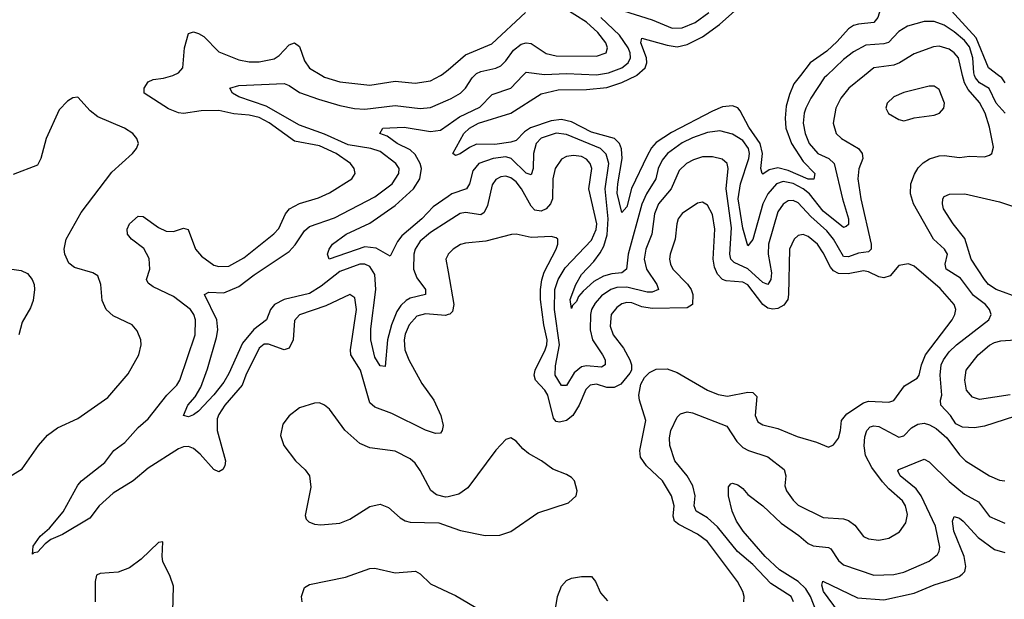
# Model space of a CAD drawing. Header units: inches. Extents: x 1843162 to 1959474, y 907081 to 1016326.
# Tile 512 of 656: x 1898300 to 1902209, y 1007919 to 1010221. Entities that reach past the tile are written whole.
import ezdxf

# ---------------------------------------------------------------- set-up
doc = ezdxf.new("R2010")
doc.units = ezdxf.units.IN
doc.header["$MEASUREMENT"] = 0
for name, color, linetype in [('B8090', 7, 'Continuous'), ('B8091', 7, 'Continuous'), ('B9000', 7, 'Continuous'), ('B9001', 7, 'Continuous')]:
    doc.layers.add(name, color=color, linetype=linetype)

msp = doc.modelspace()

# ---------------------------------------------------------------- linework, layer by layer
at = {"layer": 'B8090', "color": 5}
for points, elevation in [([(1900000, 1009050), (1899990, 1009047.2), (1899910, 1009053.5), (1899875.8, 1009044.2), (1899845.2, 1009010), (1899830, 1008972), (1899826.3, 1008950), (1899828.9, 1008910), (1899844.4, 1008870), (1899896.2, 1008776.2), (1899943.7, 1008710), (1899971.6, 1008650), (1899980.2, 1008610), (1899977.3, 1008590), (1899970, 1008579.7), (1899950, 1008577.7), (1899910, 1008590.5), (1899777.5, 1008657.5), (1899710, 1008682.8), (1899690, 1008700.3), (1899652.6, 1008830), (1899614.7, 1008890), (1899612.8, 1008910), (1899636.4, 1009070), (1899630, 1009116.9), (1899609.7, 1009129.7), (1899514.5, 1009085.5), (1899410, 1009049.8), (1899390, 1009027), (1899385, 1008950), (1899370, 1008917), (1899350, 1008909.9), (1899287.3, 1008932.7), (1899270, 1008932.4), (1899250, 1008917.1), (1899197.2, 1008810), (1899183.2, 1008770), (1899113.8, 1008690), (1899090, 1008654), (1899083.6, 1008636.4), (1899083.8, 1008590), (1899116.3, 1008470), (1899114.4, 1008450), (1899105.4, 1008434.6), (1899090, 1008425.1), (1899070, 1008434.4), (1899016.2, 1008496.2), (1898990, 1008518), (1898970, 1008526.3), (1898950, 1008525.4), (1898930, 1008517.1), (1898810, 1008440.3), (1898750.3, 1008389.7), (1898670, 1008340.8), (1898615.1, 1008290), (1898578.5, 1008241.5), (1898470, 1008176.9), (1898423.4, 1008156.6), (1898400.3, 1008139.7), (1898370, 1008106.3), (1898355.5, 1008104.5), (1898350, 1008099), (1898352.8, 1008130), (1898381.2, 1008170), (1898417.7, 1008202.3), (1898472.6, 1008267.4), (1898530, 1008373), (1898545.5, 1008390), (1898637.4, 1008462.6), (1898672.9, 1008510), (1898717.4, 1008542.6), (1898770, 1008601.4), (1898810, 1008635.6), (1898883.9, 1008730), (1898923.9, 1008770), (1898935.2, 1008790), (1898996.3, 1008970), (1898998, 1009030), (1898991.3, 1009050), (1898977.8, 1009070), (1898910, 1009121.7), (1898830, 1009160.2), (1898810, 1009175.1), (1898803.4, 1009190), (1898815.8, 1009230), (1898813.3, 1009273.3), (1898792.9, 1009312.9), (1898743.5, 1009350), (1898727.6, 1009370), (1898725.7, 1009390), (1898735.8, 1009410), (1898770, 1009441.3), (1898790, 1009440.2), (1898850, 1009396.1), (1898881.6, 1009381.6), (1898910, 1009380.1), (1898950, 1009393.5), (1898968, 1009388), (1898997.4, 1009310), (1899021.6, 1009281.6), (1899070, 1009247.1), (1899090, 1009240.6), (1899130, 1009242.4), (1899190, 1009276.1), (1899308.7, 1009371.3), (1899327.8, 1009392.2), (1899354.3, 1009450), (1899370.6, 1009470), (1899410, 1009491.6), (1899485.9, 1009514.1), (1899530, 1009534.1), (1899618, 1009590), (1899630.8, 1009610), (1899627.7, 1009630), (1899612.7, 1009650), (1899556.5, 1009690), (1899490, 1009720.4), (1899390, 1009738.5), (1899290, 1009811.5), (1899250, 1009833.5), (1899210, 1009842.1), (1899150, 1009847.2), (1899090, 1009861), (1899020.2, 1009859.8), (1898950, 1009849.4), (1898930, 1009851.6), (1898890, 1009867.8), (1898793.5, 1009930), (1898793.8, 1009950), (1898810, 1009974.9), (1898830, 1009983.5), (1898870, 1009989), (1898907.9, 1010000)], 480), ([(1899498.9, 1010000), (1899510, 1009993.5), (1899570, 1009975.2), (1899690, 1009961.4), (1899790, 1009976.9), (1899870, 1009969), (1899930, 1009978.4), (1899970.5, 1010000)], 480), ([(1900000, 1009421.2), (1899930, 1009376.7), (1899890, 1009342.2), (1899870.1, 1009310), (1899864.2, 1009290), (1899862.4, 1009230), (1899876.5, 1009196.5), (1899911, 1009150), (1899910.2, 1009130), (1899850, 1009115.3), (1899833.6, 1009106.4), (1899813.3, 1009086.7), (1899797.3, 1009062.7), (1899775.9, 1009010), (1899759.5, 1008950), (1899750, 1008843.7), (1899730, 1008846.6), (1899710, 1008880.5), (1899693, 1008950), (1899693.6, 1008993.6), (1899713, 1009150), (1899709.6, 1009209.6), (1899690, 1009241.2), (1899670, 1009250.3), (1899649.9, 1009249.9), (1899570, 1009220.8), (1899496.7, 1009163.3), (1899450, 1009134.1), (1899350, 1009110.5), (1899310.7, 1009090), (1899294.7, 1009070), (1899279, 1009030), (1899229.1, 1008990.9), (1899183.7, 1008936.3), (1899130, 1008816), (1899110, 1008782.4), (1899070, 1008732.1), (1899010, 1008666.9), (1898990, 1008651.8), (1898970, 1008643.5), (1898950, 1008649), (1898967.4, 1008690), (1898996.6, 1008723.4), (1899018.3, 1008761.7), (1899045.7, 1008834.3), (1899081.4, 1008958.6), (1899086.2, 1008990), (1899081.7, 1009030), (1899033.3, 1009130), (1899050, 1009139.7), (1899110, 1009136.1), (1899170, 1009161.4), (1899230, 1009208.6), (1899370, 1009300.6), (1899393.2, 1009326.8), (1899430, 1009382.4), (1899450, 1009400.1), (1899550, 1009434.2), (1899710, 1009517.5), (1899777.7, 1009570), (1899805, 1009610), (1899805.6, 1009630), (1899792.4, 1009650), (1899730, 1009698.5), (1899693.3, 1009710), (1899604, 1009724), (1899510, 1009766.1), (1899410, 1009802.6), (1899278, 1009878), (1899170, 1009914.6), (1899144, 1009930), (1899134, 1009950), (1899170, 1009960.5), (1899350, 1009968.1), (1899370, 1009960.5), (1899410, 1009932.5), (1899485.2, 1009905.2), (1899570, 1009881), (1899629.3, 1009869.3), (1899670, 1009865.9), (1899790, 1009881.1), (1899890, 1009868.8), (1899930, 1009873.1), (1900000, 1009902.8)], 460), ([(1898243.5, 1008396.5), (1898310, 1008437.6), (1898374, 1008530), (1898410, 1008571.7), (1898450, 1008600.9), (1898530, 1008637.7), (1898650, 1008720.8), (1898730, 1008815), (1898772.7, 1008890), (1898782.4, 1008930), (1898780.2, 1008950), (1898765.8, 1008985.8), (1898745.6, 1009010), (1898670, 1009044.7), (1898642.3, 1009070), (1898626.8, 1009106.8), (1898621.8, 1009170), (1898610, 1009203.8), (1898590, 1009216.2), (1898516.8, 1009236.8), (1898494.9, 1009254.9), (1898479.2, 1009290), (1898476.7, 1009310), (1898484.6, 1009350), (1898543.9, 1009456.1), (1898664.8, 1009615.2), (1898747.4, 1009690), (1898763.5, 1009710), (1898770.8, 1009730), (1898764.5, 1009750), (1898748.5, 1009770), (1898715.4, 1009790), (1898610, 1009835), (1898579.9, 1009859.9), (1898530, 1009914), (1898510, 1009911.5), (1898490, 1009898.4), (1898456.3, 1009863.7), (1898404, 1009750), (1898383.7, 1009670), (1898370, 1009643.7), (1898274.1, 1009605.9)], 520), ([(1900000, 1009519.3), (1899941.6, 1009478.4), (1899895.9, 1009430), (1899816.8, 1009363.2), (1899799.3, 1009340.7), (1899770, 1009282.4), (1899714.6, 1009314.6), (1899670, 1009318.7), (1899528.7, 1009270), (1899521.3, 1009290), (1899527.8, 1009310), (1899541.1, 1009330), (1899596, 1009370), (1899690, 1009413), (1899790, 1009484), (1899863.4, 1009550), (1899888.3, 1009590), (1899894.7, 1009630), (1899889.9, 1009650), (1899870, 1009685.7), (1899850, 1009703.9), (1899797.9, 1009730), (1899758.9, 1009758.9), (1899729.6, 1009770), (1899741.6, 1009790), (1899825.5, 1009794.5), (1899930, 1009777.6), (1899970, 1009782.8), (1900000, 1009803.7)], 440), ([(1900000, 1009288.3), (1899991.3, 1009270), (1900000, 1009220.3)], 480), ([(1898230, 1009235.5), (1898305.3, 1009225.3), (1898330, 1009212.8), (1898349.1, 1009190), (1898356.5, 1009170), (1898358.8, 1009150), (1898353.7, 1009106.3), (1898342.6, 1009077.4), (1898310, 1009020.5), (1898295.8, 1008970)], 520), ([(1900000, 1008326.9), (1899990, 1008324.5), (1899954.5, 1008334.5), (1899931.9, 1008351.9), (1899890, 1008431.4), (1899870, 1008459.9), (1899850, 1008477.9), (1899790, 1008507.9), (1899690, 1008521), (1899650, 1008538.5), (1899590.5, 1008590.5), (1899530, 1008674), (1899510, 1008691.1), (1899490, 1008699.7), (1899470, 1008698.8), (1899410, 1008679.3), (1899370, 1008648.6), (1899344.7, 1008615.3), (1899335, 1008570), (1899348.4, 1008530), (1899394.5, 1008470), (1899433, 1008433), (1899450.1, 1008410), (1899455.2, 1008364.8), (1899432.4, 1008252.4), (1899437.3, 1008237.3), (1899447.1, 1008227.1), (1899470, 1008218.3), (1899495.2, 1008215.2), (1899570, 1008222.1), (1899610, 1008237.4), (1899690, 1008287.9), (1899730, 1008297.4), (1899763.9, 1008283.9), (1899810, 1008243.5), (1899830, 1008231.2), (1899850, 1008225.5), (1899963.2, 1008223.2), (1900000, 1008210.4)], 520), ([(1898908.1, 1007870), (1898910, 1007972), (1898897.2, 1008010), (1898868, 1008070), (1898864.7, 1008090), (1898867.3, 1008147.3), (1898850, 1008145.2), (1898781.8, 1008078.2), (1898735.5, 1008044.5), (1898690, 1008027.5), (1898618.5, 1008021.4), (1898604.9, 1008015.1), (1898599.7, 1007990), (1898598.7, 1007910)], 520), ([(1899420.9, 1007910), (1899417.7, 1007930), (1899430, 1007966.7), (1899450, 1007978.2), (1899593.1, 1008006.9), (1899690, 1008041.4), (1899710, 1008042.7), (1899790, 1008025.2), (1899871, 1008031), (1899890, 1008020.6), (1899930, 1007980.7), (1900000, 1007947.9)], 480)]:
    msp.add_lwpolyline(points, dxfattribs=dict(at, elevation=elevation))
at = {"layer": 'B8091', "color": 5, "elevation": 480}
for points in [[(1898907.9, 1010000), (1898910, 1010000.6), (1898929.9, 1010010.1), (1898947.3, 1010030), (1898954.4, 1010110), (1898970, 1010167.2), (1898990, 1010172.9), (1899010, 1010167.2), (1899030, 1010154), (1899090, 1010094.4), (1899170, 1010062.4), (1899210, 1010053.8), (1899250, 1010054.5), (1899310, 1010065.5), (1899330, 1010079.5), (1899370, 1010121.3), (1899390, 1010129.2), (1899410, 1010114.3), (1899430, 1010057.4), (1899450, 1010028.6), (1899498.9, 1010000)], [(1899970.5, 1010000), (1899976.7, 1010003.3), (1900000, 1010022.9)]]:
    msp.add_lwpolyline(points, dxfattribs=at)
at = {"layer": 'B9000', "color": 5}
for points, elevation in [([(1901504.4, 1010000), (1901494, 1009990), (1901440.3, 1009910), (1901421, 1009870), (1901414.2, 1009850), (1901410.1, 1009810), (1901417.6, 1009770), (1901433.3, 1009730), (1901467.9, 1009690), (1901511.3, 1009670), (1901533.3, 1009650), (1901565.8, 1009510), (1901590.4, 1009430), (1901590, 1009408), (1901580.2, 1009399.8), (1901570, 1009396.5), (1901490, 1009460.6), (1901435, 1009530), (1901410, 1009549.2), (1901370, 1009570.6), (1901330, 1009578.6), (1901304.7, 1009570), (1901269.8, 1009530), (1901249.5, 1009490), (1901210, 1009348.3), (1901190, 1009322.6), (1901170, 1009393), (1901151.8, 1009510), (1901161.1, 1009570), (1901194.3, 1009670), (1901197.1, 1009690), (1901193.6, 1009710), (1901170, 1009741.2), (1901130, 1009767.3), (1901079.4, 1009779.4), (1901030, 1009773.1), (1900970, 1009751.9), (1900930, 1009731.9), (1900871.8, 1009690), (1900850, 1009663.7), (1900834.9, 1009630), (1900825.1, 1009590), (1900788, 1009530), (1900770, 1009489), (1900715.6, 1009290), (1900708.7, 1009230), (1900690, 1009216.6), (1900650, 1009211.7), (1900617.7, 1009202.3), (1900578.8, 1009181.2), (1900536.4, 1009143.6), (1900518.6, 1009121.4), (1900510, 1009102), (1900494, 1009086), (1900490, 1009074.5), (1900485.2, 1009110), (1900506.8, 1009170), (1900529.9, 1009210), (1900579, 1009261), (1900604.7, 1009295.3), (1900618.1, 1009321.9), (1900632.4, 1009367.6), (1900635.6, 1009430), (1900623.5, 1009550), (1900637.9, 1009650), (1900627.4, 1009687.4), (1900605.9, 1009710), (1900470, 1009764.9), (1900430, 1009770.3), (1900370, 1009750.3), (1900349.6, 1009730), (1900339.5, 1009690), (1900338.7, 1009630), (1900330, 1009605.5), (1900310, 1009612.5), (1900250.2, 1009670.2), (1900230, 1009677), (1900179.1, 1009670), (1900122.5, 1009650), (1900099, 1009621.1), (1900085.8, 1009570), (1900073.2, 1009550), (1900015.3, 1009530), (1900000, 1009519.3)], 440), ([(1900000, 1009803.7), (1900045, 1009835.1), (1900126, 1009874), (1900175.8, 1009924.2), (1900250, 1009950.1), (1900297.5, 1010000)], 440), ([(1901652.9, 1010000), (1901590.9, 1009950), (1901559.1, 1009910), (1901539.8, 1009870), (1901529.5, 1009810), (1901541, 1009770), (1901562.2, 1009750), (1901629.4, 1009710), (1901644.1, 1009690), (1901646.9, 1009670), (1901630.6, 1009629.4), (1901627.2, 1009590), (1901638.9, 1009510), (1901679.3, 1009330), (1901679.6, 1009310), (1901670, 1009299.9), (1901630, 1009294.5), (1901590, 1009279.4), (1901570, 1009280.4), (1901530.3, 1009350.3), (1901503.4, 1009383.4), (1901440, 1009440), (1901390, 1009494.2), (1901370, 1009503.4), (1901350, 1009501.4), (1901330, 1009489), (1901310, 1009458), (1901271.9, 1009330), (1901271.5, 1009290), (1901284.1, 1009215.9), (1901282.1, 1009190), (1901270, 1009169.2), (1901250, 1009177), (1901190, 1009232), (1901136.5, 1009256.5), (1901122.9, 1009270), (1901118.4, 1009290), (1901125.4, 1009394.6), (1901103.7, 1009550), (1901112.2, 1009630), (1901108.2, 1009650), (1901087.9, 1009667.9), (1901050, 1009676.4), (1901010, 1009676.7), (1900974.7, 1009665.3), (1900947.2, 1009650), (1900917.3, 1009622.7), (1900886.3, 1009550), (1900836.3, 1009490), (1900819.4, 1009450), (1900808.6, 1009370), (1900785.5, 1009310), (1900779.1, 1009270), (1900788.5, 1009230), (1900829.5, 1009170), (1900835, 1009150), (1900810, 1009139.2), (1900790, 1009138.6), (1900710, 1009158.7), (1900670, 1009158.3), (1900646.3, 1009150), (1900610, 1009124.7), (1900584.4, 1009095.6), (1900570.1, 1009070), (1900565.1, 1009050), (1900564.5, 1008990), (1900573.1, 1008950), (1900613.8, 1008890), (1900623.4, 1008870), (1900623.8, 1008850), (1900610, 1008841.8), (1900550, 1008846.4), (1900530, 1008843), (1900500.5, 1008819.5), (1900470, 1008768.7), (1900450, 1008769), (1900425.6, 1008810), (1900426.9, 1008846.9), (1900442.9, 1008930), (1900422.5, 1009070), (1900424.3, 1009150), (1900437.7, 1009190), (1900464.6, 1009235.4), (1900570, 1009345.2), (1900588.3, 1009388.3), (1900591, 1009410), (1900559.2, 1009550), (1900570.7, 1009630), (1900565, 1009650), (1900550, 1009667.9), (1900530, 1009677.7), (1900497.9, 1009682.1), (1900470, 1009677.9), (1900450, 1009667.2), (1900425, 1009630), (1900415.7, 1009590), (1900414.8, 1009510), (1900406.6, 1009490), (1900389.3, 1009470.7), (1900370, 1009461.4), (1900345.1, 1009465.1), (1900330, 1009480.6), (1900292.1, 1009550), (1900270, 1009577.6), (1900250, 1009593.4), (1900230, 1009600.2), (1900210, 1009597.9), (1900190, 1009586.6), (1900174.7, 1009565.3), (1900156.7, 1009483.3), (1900144, 1009456), (1900130, 1009446.7), (1900070, 1009456.2), (1900048.2, 1009451.8), (1900000, 1009421.2)], 460), ([(1900000, 1009902.8), (1900012.1, 1009907.9), (1900049.1, 1009930), (1900069.9, 1009950.1), (1900095.3, 1009990), (1900105.6, 1010000)], 460), ([(1901399.3, 1010000), (1901373.4, 1009966.6), (1901355.1, 1009924.9), (1901342.7, 1009877.3), (1901338.1, 1009830), (1901341.3, 1009790), (1901363.1, 1009730), (1901410, 1009658.2), (1901455.7, 1009610), (1901452.6, 1009587.4), (1901430, 1009588.3), (1901350, 1009622.8), (1901310, 1009633.6), (1901275.1, 1009624.9), (1901250, 1009608.4), (1901246.9, 1009610), (1901241.6, 1009630), (1901248.5, 1009690), (1901239.6, 1009730), (1901194, 1009794), (1901159.4, 1009859.4), (1901150, 1009870.8), (1901130, 1009879.1), (1901090, 1009875.2), (1901050, 1009858.6), (1900886.9, 1009773.1), (1900826.7, 1009733.3), (1900807.9, 1009712.1), (1900790, 1009680.8), (1900729.1, 1009550.9), (1900710, 1009478), (1900690, 1009456.3), (1900672, 1009532), (1900674.3, 1009570), (1900692, 1009670), (1900688.1, 1009708.1), (1900680.6, 1009730), (1900660.7, 1009750), (1900570, 1009774.4), (1900490, 1009815.5), (1900450, 1009825.3), (1900410, 1009820.3), (1900327.8, 1009792.2), (1900303.7, 1009776.3), (1900270, 1009742), (1900250, 1009734.7), (1900186, 1009726), (1900113.4, 1009726.6), (1900085.6, 1009714.4), (1900048.4, 1009688.4), (1900030, 1009681.7), (1900018.7, 1009690), (1900062.4, 1009770), (1900084.7, 1009790), (1900121.2, 1009810), (1900250, 1009849.5), (1900370, 1009927.5), (1900436.9, 1009943.1), (1900550, 1009944.1), (1900630, 1009952.6), (1900690, 1009972), (1900748.2, 1010000)], 420), ([(1902290, 1008658.5), (1902130, 1008606.8), (1902090, 1008600.8), (1902042.7, 1008602.7), (1902016, 1008616), (1901994.3, 1008650), (1901956.8, 1008690), (1901955.2, 1008710), (1901960.6, 1008730), (1901953.5, 1008810), (1901958, 1008850), (1901966.6, 1008870), (1901990, 1008902.5), (1902019.3, 1008930), (1902147, 1009030), (1902156.5, 1009050), (1902149.9, 1009070), (1902133.2, 1009090), (1902085.9, 1009125.9), (1902034.8, 1009194.8), (1901977.4, 1009230), (1901973.9, 1009250), (1901983.4, 1009290), (1901971.1, 1009310), (1901927, 1009350), (1901848.4, 1009490), (1901835.9, 1009530), (1901837.3, 1009570), (1901851.5, 1009608.5), (1901867.1, 1009632.9), (1901886.9, 1009653.1), (1901911.7, 1009668.3), (1901950, 1009680.1), (1901970, 1009681.6), (1902030, 1009674.5), (1902070, 1009679), (1902130, 1009677.1), (1902150, 1009682.8), (1902158.5, 1009690), (1902165.2, 1009714.8), (1902150, 1009794.7), (1902132.8, 1009850), (1902110, 1009892.7), (1902064.6, 1009944.6), (1902050.2, 1009970), (1902043, 1010000)], 460), ([(1902211.7, 1009850), (1902175.9, 1009890), (1902148, 1009948), (1902110, 1009971.1), (1902093.7, 1009990), (1902090.5, 1010000)], 440), ([(1902211.9, 1009970), (1902199.3, 1009990), (1902186, 1010000)], 420), ([(1902270, 1009115), (1902176.8, 1009150), (1902145.7, 1009170), (1902130, 1009189), (1902076.7, 1009270), (1902052.1, 1009352.1), (1902005.6, 1009410), (1901967.7, 1009470), (1901962.5, 1009490), (1901963.9, 1009510), (1901970, 1009518.7), (1901990.9, 1009529.1), (1902051.3, 1009530), (1902190, 1009498.6), (1902290, 1009465.5)], 440), ([(1901174.5, 1007910), (1901175.8, 1007930), (1901170.7, 1007950), (1901149, 1007990), (1901030, 1008148.6), (1900990, 1008178.5), (1900916.2, 1008216.2), (1900899.1, 1008230), (1900894.2, 1008250), (1900898.3, 1008290), (1900887.8, 1008330), (1900851.9, 1008390), (1900787.5, 1008450), (1900764.4, 1008484.4), (1900762.2, 1008510), (1900784.9, 1008630), (1900759.8, 1008710), (1900757.5, 1008730), (1900765.6, 1008774.4), (1900779.8, 1008800.2), (1900800, 1008820), (1900826.7, 1008833.3), (1900870, 1008835.2), (1900910, 1008820.1), (1901030.4, 1008750), (1901072.8, 1008732.8), (1901110, 1008726.6), (1901190, 1008741.8), (1901210, 1008740.9), (1901225.4, 1008725.4), (1901219.5, 1008650), (1901230, 1008623.9), (1901250, 1008612), (1901310, 1008597.4), (1901385.7, 1008565.7), (1901463.2, 1008543.2), (1901510, 1008523), (1901530, 1008532.7), (1901550, 1008559.3), (1901558.6, 1008590), (1901562.4, 1008630), (1901583.8, 1008656.2), (1901650, 1008700.3), (1901670, 1008706.9), (1901750, 1008701.9), (1901770, 1008709.3), (1901812.7, 1008767.3), (1901862.7, 1008797.3), (1901871.1, 1008810), (1901879.9, 1008850), (1901895.9, 1008890), (1902001, 1009030), (1902012, 1009050), (1902015.6, 1009070), (1902009, 1009090), (1901953.7, 1009153.7), (1901850, 1009242), (1901828.6, 1009251.4), (1901790, 1009245.6), (1901756, 1009204), (1901730, 1009196.5), (1901710, 1009200.2), (1901670, 1009219.9), (1901650, 1009224), (1901588, 1009212), (1901550, 1009213.8), (1901530, 1009224.5), (1901518, 1009238), (1901490, 1009296), (1901466.9, 1009330), (1901430, 1009360.7), (1901410, 1009367.8), (1901390, 1009364.8), (1901373.8, 1009350), (1901355.8, 1009310), (1901352.3, 1009130), (1901348.5, 1009110), (1901332.9, 1009087.1), (1901310, 1009074.3), (1901290, 1009071.2), (1901270, 1009075.6), (1901250, 1009090.3), (1901190, 1009169), (1901170, 1009179.4), (1901104.3, 1009184.3), (1901089.9, 1009189.9), (1901070.3, 1009210.3), (1901058.4, 1009238.4), (1901052.8, 1009270), (1901059.2, 1009390), (1901050, 1009447.3), (1901030, 1009485.4), (1901010, 1009497.3), (1900990, 1009492.1), (1900930, 1009451.6), (1900914.3, 1009430), (1900908.1, 1009410), (1900902, 1009350), (1900881.5, 1009290), (1900879.1, 1009270), (1900882.7, 1009250), (1900893, 1009230), (1900951.4, 1009171.4), (1900965.1, 1009150), (1900972.4, 1009130), (1900970, 1009089.8), (1900950, 1009076.5), (1900810, 1009074.7), (1900770, 1009081.3), (1900730, 1009096.9), (1900710, 1009098.5), (1900690, 1009092.7), (1900670, 1009078.7), (1900647.2, 1009050), (1900643.9, 1009003.9), (1900655.6, 1008970), (1900696.4, 1008916.4), (1900722.2, 1008870), (1900728.3, 1008850), (1900727.9, 1008830), (1900722, 1008818), (1900685.5, 1008774.5), (1900659.9, 1008760.1), (1900630, 1008760.8), (1900590, 1008773.3), (1900565, 1008770), (1900547.5, 1008752.5), (1900521.2, 1008690), (1900495.2, 1008650), (1900470, 1008628.9), (1900443.1, 1008623.1), (1900430, 1008625.4), (1900419.3, 1008639.3), (1900396.6, 1008730), (1900384.8, 1008750), (1900347, 1008790), (1900341.4, 1008810), (1900345.6, 1008830), (1900386, 1008910), (1900391.9, 1008930), (1900393.2, 1008950), (1900380.5, 1009010), (1900367.6, 1009110), (1900366.9, 1009150), (1900372.3, 1009187.7), (1900381.6, 1009218.4), (1900429.1, 1009310), (1900436.5, 1009330), (1900435.4, 1009350), (1900430, 1009355.4), (1900410, 1009360.3), (1900330, 1009356.6), (1900270, 1009369), (1900251.8, 1009368.2), (1900150, 1009341.6), (1900070, 1009333.7), (1900050, 1009327.9), (1900020.2, 1009310), (1900000.8, 1009290), (1900000, 1009288.3)], 480), ([(1900000, 1009220.3), (1900022.7, 1009090), (1900017.2, 1009062.8), (1900007.8, 1009052.2), (1900000, 1009050)], 480), ([(1902232, 1008732), (1902110, 1008713.3), (1902082.4, 1008722.4), (1902058.5, 1008750), (1902052.2, 1008790), (1902057.3, 1008830), (1902104.3, 1008890), (1902150, 1008929.4), (1902170, 1008938.9), (1902194.3, 1008945.7), (1902251.5, 1008950)], 440), ([(1901371.4, 1007910), (1901362.3, 1007930), (1901281.7, 1007981.7), (1901210, 1008057), (1901148.9, 1008108.9), (1901070, 1008207.8), (1901030, 1008242.4), (1900984.9, 1008270), (1900977.7, 1008290), (1900980.6, 1008330), (1900972, 1008370), (1900949.2, 1008409.2), (1900899.9, 1008470), (1900881.3, 1008530), (1900879.3, 1008560.7), (1900885, 1008590), (1900910, 1008643.1), (1900923.6, 1008656.4), (1900950, 1008664), (1900970, 1008660.2), (1901107.3, 1008607.3), (1901146, 1008546), (1901170, 1008522.4), (1901193.4, 1008510), (1901270, 1008485.5), (1901334.9, 1008434.9), (1901340.8, 1008410), (1901336.8, 1008370), (1901344.1, 1008350), (1901370, 1008313), (1901390, 1008293.4), (1901490, 1008244.5), (1901570, 1008239.1), (1901590, 1008232.4), (1901614.5, 1008214.5), (1901650, 1008169.2), (1901670, 1008160.2), (1901710, 1008153.7), (1901750, 1008162), (1901792.5, 1008187.5), (1901817.4, 1008222.6), (1901824, 1008256), (1901816.6, 1008290), (1901804.7, 1008310), (1901750, 1008357.7), (1901725.3, 1008385.3), (1901682.3, 1008442.3), (1901658.1, 1008490), (1901651.6, 1008528.4), (1901655.2, 1008564.8), (1901662.3, 1008590), (1901676.2, 1008603.8), (1901690, 1008608.8), (1901710, 1008605.7), (1901790, 1008563.2), (1901810, 1008568.4), (1901839.9, 1008600.1), (1901865.1, 1008614.9), (1901890, 1008618.4), (1901911.7, 1008611.7), (1901937.7, 1008597.7), (1901980.8, 1008560.8), (1902030, 1008493.6), (1902053.8, 1008470), (1902150, 1008410.2), (1902190, 1008393), (1902210, 1008390.2)], 460), ([(1900000, 1008210.4), (1900050, 1008192.9), (1900147.2, 1008172.8), (1900205.9, 1008174.1), (1900250, 1008188.7), (1900357.2, 1008262.8), (1900477.7, 1008302.3), (1900509.3, 1008330), (1900513.3, 1008350), (1900501.6, 1008390), (1900490, 1008402.9), (1900470, 1008415.4), (1900416.6, 1008436.6), (1900371.6, 1008470), (1900319, 1008499), (1900296.9, 1008516.9), (1900270, 1008547.8), (1900250, 1008560.7), (1900230, 1008554), (1900190, 1008512), (1900078.1, 1008361.9), (1900042.9, 1008337.1), (1900000, 1008326.9)], 520), ([(1901463.4, 1007870), (1901439.2, 1007930), (1901420.8, 1007960.8), (1901390, 1007989.9), (1901315.9, 1008035.9), (1901258.5, 1008090), (1901172.3, 1008190), (1901145.5, 1008230), (1901127.8, 1008270), (1901113.6, 1008330), (1901113.5, 1008366.5), (1901122.2, 1008377.8), (1901130, 1008381.1), (1901150, 1008373.8), (1901170, 1008359.6), (1901190, 1008335.2), (1901250, 1008290.2), (1901322.4, 1008222.4), (1901393.4, 1008173.4), (1901430, 1008141.7), (1901450, 1008131.3), (1901510, 1008125.7), (1901519.5, 1008119.5), (1901550, 1008073.7), (1901570, 1008056.8), (1901690, 1008015.9), (1901770, 1008017.5), (1901810, 1008026.7), (1901910, 1008071), (1901942.8, 1008097.2), (1901950.5, 1008110), (1901952.9, 1008127.1), (1901935.9, 1008210), (1901878.5, 1008330), (1901858.2, 1008358.2), (1901795, 1008410), (1901786.3, 1008430), (1901790, 1008435.2), (1901890, 1008476.5), (1901910, 1008466), (1901990, 1008386.9), (1902050, 1008336.8), (1902106, 1008306), (1902150, 1008248.6), (1902210, 1008221.7)], 440), ([(1901550.9, 1007870), (1901490.7, 1007950), (1901484.2, 1007975.8), (1901488.2, 1007991.8), (1901625.9, 1007925.9), (1901730, 1007917), (1901850, 1007943.5), (1901930, 1007976.7), (1901990, 1007995.1), (1902028.7, 1008010), (1902040.9, 1008019.1), (1902051.5, 1008030), (1902056.4, 1008050), (1902048.5, 1008090), (1902007.7, 1008190), (1902002.5, 1008230), (1902010, 1008248.7), (1902030, 1008242.2), (1902045.2, 1008230), (1902105.1, 1008165.1), (1902170, 1008117.5), (1902210, 1008104.8)], 420), ([(1900428.6, 1007890), (1900434.3, 1007930), (1900450, 1007971.6), (1900470, 1007994.7), (1900490, 1008003.2), (1900529.9, 1008010.1), (1900570, 1008010.1), (1900586, 1007990), (1900605.5, 1007945.5), (1900633.1, 1007913.1)], 480), ([(1900000, 1007947.9), (1900030, 1007933.9), (1900133.6, 1007873.6)], 480)]:
    msp.add_lwpolyline(points, dxfattribs=dict(at, elevation=elevation))
at = {"layer": 'B9000', "color": 5, "elevation": 480}
msp.add_lwpolyline([(1901930, 1009958), (1901910, 1009957.4), (1901810, 1009931.9), (1901770, 1009915.1), (1901743.7, 1009890), (1901737.6, 1009870), (1901748.3, 1009848.3), (1901790, 1009824.6), (1901810, 1009820.3), (1901830, 1009824.9), (1901850, 1009832), (1901930, 1009842.3), (1901951.8, 1009850), (1901967.8, 1009870), (1901970.9, 1009890), (1901950, 1009944.5)], close=True, dxfattribs=at)
at = {"layer": 'B9001', "color": 5}
for points, elevation in [([(1902186, 1010000), (1902146.1, 1010030), (1902097.2, 1010150), (1901970, 1010288.4), (1901910, 1010323.4), (1901790, 1010329.9), (1901770, 1010327.4), (1901750, 1010318), (1901725.1, 1010290), (1901706.3, 1010230), (1901690.9, 1010210), (1901630, 1010203.5), (1901610, 1010197.7), (1901590, 1010184.7), (1901545.6, 1010134.4), (1901503.4, 1010096.6), (1901438.1, 1010050), (1901399.3, 1010000)], 420), ([(1900000, 1010022.9), (1900070, 1010081.9), (1900173.9, 1010126.1), (1900307.8, 1010250)], 480), ([(1900105.6, 1010000), (1900112.9, 1010007.1), (1900130, 1010015.8), (1900190, 1010028.6), (1900210, 1010038.1), (1900230, 1010058), (1900259.5, 1010100.5), (1900290, 1010124.8), (1900310, 1010130.1), (1900330, 1010127.1), (1900390, 1010087.1), (1900430, 1010077.8), (1900590, 1010077), (1900628, 1010090), (1900633.6, 1010110), (1900626, 1010130), (1900594.2, 1010170), (1900550, 1010211), (1900457.1, 1010270)], 460), ([(1900697.2, 1010257.2), (1900810, 1010221), (1900890, 1010188.2), (1900930, 1010188.6), (1900981.6, 1010210), (1901035.9, 1010250)], 440), ([(1900748.2, 1010000), (1900750, 1010000.9), (1900782.8, 1010030), (1900789.9, 1010050), (1900788.6, 1010070), (1900765.4, 1010130), (1900770, 1010148.5), (1900870, 1010120.3), (1900910, 1010113.3), (1900950, 1010123), (1901010, 1010152.9), (1901077.7, 1010202.3), (1901150, 1010267.7)], 420), ([(1900297.5, 1010000), (1900310, 1010013.2), (1900383.6, 1010003.6), (1900470, 1010007.9), (1900590, 1010002.2), (1900637.8, 1010010), (1900690.4, 1010030), (1900714.9, 1010050), (1900724, 1010070), (1900723, 1010090), (1900715.3, 1010110), (1900680.5, 1010160.5), (1900606.2, 1010230)], 440), ([(1902090.5, 1010000), (1902087.3, 1010010), (1902083.1, 1010070), (1902070, 1010113.1), (1902050, 1010138.7), (1902010, 1010173.1), (1901970, 1010199), (1901930, 1010214.6), (1901890, 1010214.2), (1901824.8, 1010195.2), (1901790, 1010174.6), (1901748.9, 1010131.1), (1901730, 1010125.7), (1901659.3, 1010120.7), (1901610, 1010094.3), (1901570, 1010063), (1901504.4, 1010000)], 440), ([(1902043, 1010000), (1902026.3, 1010070), (1902010, 1010090.4), (1901990, 1010104), (1901950, 1010115.7), (1901926.9, 1010113.1), (1901850, 1010085.2), (1901792.9, 1010050), (1901770, 1010041), (1901690, 1010029.9), (1901652.9, 1010000)], 460)]:
    msp.add_lwpolyline(points, dxfattribs=dict(at, elevation=elevation))

doc.saveas('drawing.dxf')
